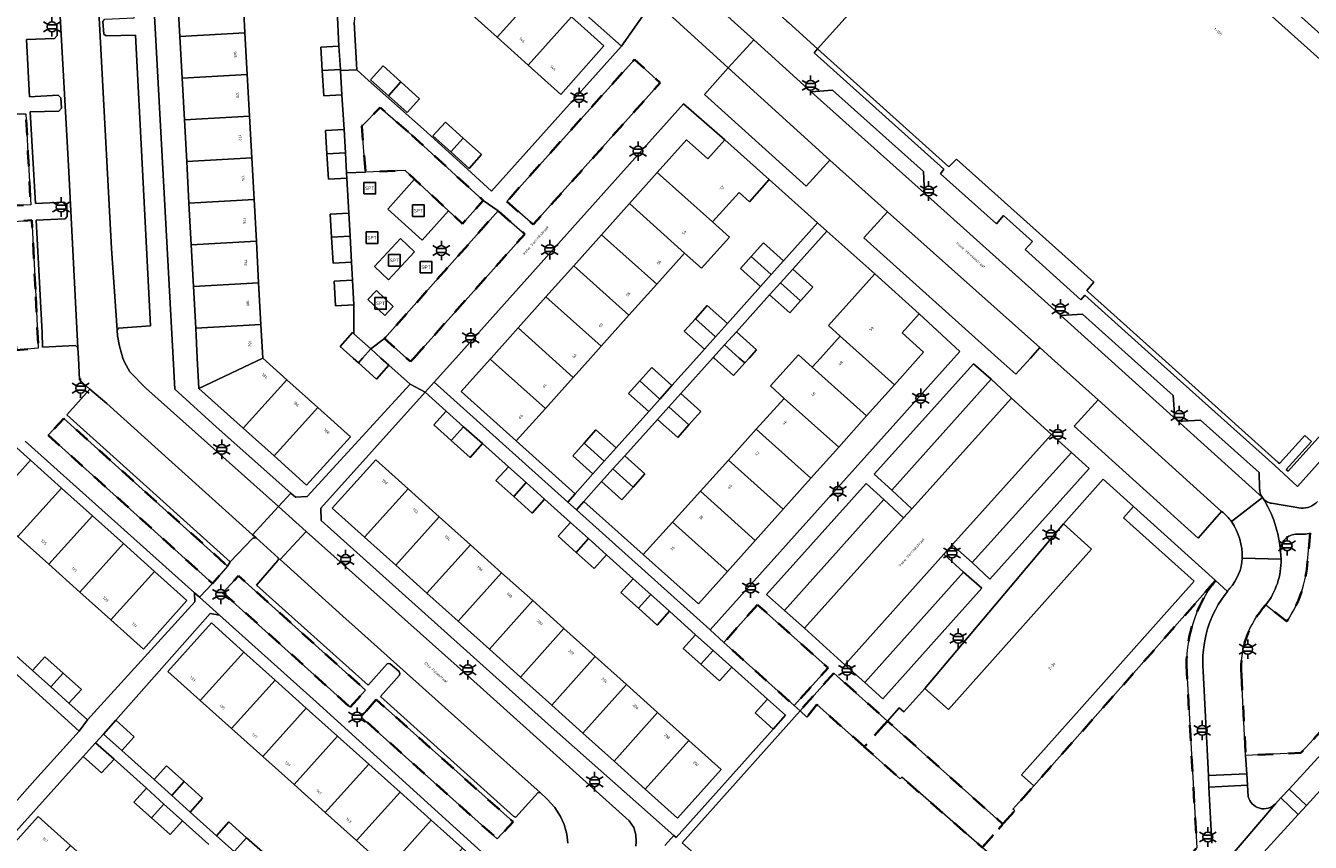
# Model space of a CAD drawing. Extents: x 105780 to 185197, y 477999 to 525027.
# Tile 112 of 562: x 106531 to 106697, y 478937 to 479043. Entities that reach past the tile are written whole.
import ezdxf
from ezdxf.enums import TextEntityAlignment as Align

# ---------------------------------------------------------------- set-up
doc = ezdxf.new("R2010")
doc.units = 0
doc.linetypes.add('XX-HIDDEN', pattern=[4, 2, -2])
for name, color, linetype, lineweight in [('B-GV-GR-HAAG_01-G', 252, 'GR-HAAG1', 13), ('B-GV-GR-MATERIAALGRENS-G', 252, 'XX-HIDDEN', 35), ('B-RO-IE-MEUBILAIR_WEGMEUBILAIR-S', 252, 'Continuous', 25), ('B-XX-KG-KADASTRAAL_BEBOUWING-G', 252, 'Continuous', 20), ('B1-WE-OG-BEBOUWING-T18', 7, 'Continuous', 18), ('B1-WE-OG-TERREIN_ERF-GV', 252, 'Continuous', 18), ('B1-WE-OG-TOPOGRAFIE-T18', 10, 'Continuous', 18), ('B1-WE-OG-WEG-GV', 7, 'Continuous', 18), ('B1-WE-VH-VERHARDING_ASFALT-GV', 252, 'Continuous', 18), ('B1-WE-VH-VERHARDING_BEDRIJFSVLOERPLAAT-GV', 252, 'Continuous', 18), ('B1-WE-VH-VERHARDING_BETONSTRAATSTEEN-GV', 252, 'Continuous', 18), ('B1-WE-VH-VERHARDING_TEGEL-GV', 252, 'Continuous', 18)]:
    doc.layers.add(name, color=color, linetype=linetype, lineweight=lineweight)
doc.styles.add('NLCS-ISO', font='NLCS-ISO.ttf')
doc.styles.add('NLCS-ISO-M200-T18', font='NLCS-ISO.ttf', dxfattribs={"height": 0.36})
doc.linetypes.add('GR-HAAG1', pattern='A,6,[176,NLCS.shx,S=0.125,R=0,X=0,Y=0],-2', length=8)

# ---------------------------------------------------------------- blocks, each defined once
blk = doc.blocks.new('B-SIE-WEG_LICHTMAST-SO')
at = {"ltscale": 0.1}
for p, q in [((-1.1, 0.63), (-2.19, 1.27)), ((0, 1.27), (0, 2.53)), ((1.1, 0.63), (2.19, 1.27)), ((-1.1, -0.63), (-2.19, -1.27)), ((0, -1.27), (0, -2.53)), ((1.1, -0.63), (2.19, -1.27))]:
    blk.add_line(p, q, dxfattribs=at)
at = {"flags": 128}
for points in [[(-1.16, 0.5), (1.16, 0.5)], [(-1.16, -0.5), (1.16, -0.5)]]:
    blk.add_lwpolyline(points, dxfattribs=at)
at = {"ltscale": 0.1}
blk.add_circle((0, 0), 1.27, dxfattribs=at)
at = {"style": 'NLCS-ISO'}
blk.add_attdef('TYPE', text='', height=1.8, dxfattribs=at).set_placement((0, 2.53), align=Align.BOTTOM_CENTER)
blk = doc.blocks.new('SIE-WEG_SPEELTOESTEL-SO')
at = {"flags": 128}
blk.add_lwpolyline([(-0.75, -0.75), (0.75, -0.75), (0.75, 0.75), (-0.75, 0.75)], close=True, dxfattribs=at)
at = {"style": 'NLCS-ISO'}
blk.add_text('SPT', height=0.45, dxfattribs=at).set_placement((0, 0), align=Align.MIDDLE_CENTER)

msp = doc.modelspace()

# ---------------------------------------------------------------- linework, layer by layer
at = {"layer": 'B-GV-GR-HAAG_01-G', "flags": 128}
for points in [[(106656.099, 478997.251), (106653.841, 478999.258), (106640.98, 478984.969), (106643.271, 478982.878)], [(106668.803, 478985.717), (106666.497, 478987.783), (106653.643, 478973.521), (106655.963, 478971.374)], [(106642.213, 478981.669), (106639.949, 478983.776), (106627.03, 478969.395), (106629.359, 478967.341)], [(106654.885, 478970.215), (106652.548, 478972.301), (106639.752, 478957.997), (106642.11, 478955.884)]]:
    msp.add_lwpolyline(points, close=True, dxfattribs=at)
at = {"layer": 'B-GV-GR-MATERIAALGRENS-G', "flags": 128}
for points in [[(106593.401, 479020.237), (106596.835, 479017.273), (106613.273, 479035.625), (106609.92, 479038.655)], [(106580.644, 479029.266), (106577.021, 479032.4), (106574.615, 479030.027), (106575.108, 479024.067), (106580.24, 479024.271), (106581.465, 479023.131), (106585.86, 479019.044), (106587.648, 479017.381), (106590.352, 479020.402)], [(106528.813, 479019.674), (106531.765, 479019.806), (106531.41, 479026.608), (106531.148, 479031.62), (106528.2, 479031.596)], [(106581.351, 479000), (106595.75, 479016.046), (106592.279, 479019.04), (106577.576, 479002.526), (106580.406, 479000), (106580.931, 478999.532)], [(106532.364, 479008.9), (106531.912, 479017.848), (106529.023, 479017.64), (106529.913, 479001.014), (106532.749, 479001.287)], [(106534.018, 478989.998), (106555.314, 478970.837), (106557.25, 478973.081), (106536.041, 478992.189)], [(106573.141, 478954.799), (106575.125, 478957.034), (106558.666, 478971.809), (106556.656, 478969.629)], [(106625.861, 478968.075), (106621.501, 478963.173), (106630.614, 478955.017), (106634.99, 478959.907)], [(106635.75, 478959.227), (106631.374, 478954.337), (106632.263, 478953.54), (106633.544, 478955.156), (106639.693, 478949.679), (106642.685, 478953.022)], [(106576.503, 478955.802), (106574.56, 478953.528), (106592.175, 478937.765), (106594.213, 478939.971)], [(106642.685, 478953.022), (106639.693, 478949.679), (106644.354, 478945.528), (106644.542, 478945.744), (106654.962, 478936.653), (106657.625, 478939.681)]]:
    msp.add_lwpolyline(points, close=True, dxfattribs=at)
for points in [[(106697.434, 478977.33), (106697.072, 478973.71)], [(106685.16, 478971.19), (106661.648, 478944.637), (106658.937, 478941.601), (106659.161, 478941.402), (106657.625, 478939.681), (106654.962, 478936.653), (106658.208, 478933.821), (106657.898, 478933.466), (106670.064, 478922.631), (106673.523, 478926.446), (106682.747, 478936.617), (106681.445, 478959.361)], [(106694.384, 478965.912), (106692.956, 478967.019), (106691.674, 478968.036)], [(106688.527, 478958.992), (106689.061, 478948.567), (106696.221, 478948.899), (106700.13, 478953.119)]]:
    msp.add_lwpolyline(points, dxfattribs=at)
for points in [[(106697.072, 478973.71, -0.1379485), (106694.384, 478965.912)], [(106681.445, 478959.361, -0.1847344), (106685.16, 478971.19)], [(106691.674, 478968.036, 0.2084284), (106688.527, 478958.992)]]:
    msp.add_lwpolyline(points, format="xyb", dxfattribs=at)
at = {"layer": 'B-XX-KG-KADASTRAAL_BEBOUWING-G', "flags": 128}
msp.add_lwpolyline([(106643.129, 479050.595), (106633.632, 479040.009), (106650.648, 479024.731), (106651.617, 479025.756), (106669.409, 479009.796), (106668.501, 479008.747), (106668.68, 479008.586), (106678.247, 479000), (106693.294, 478986.497), (106693.464, 478986.345), (106696.723, 478989.977), (106697.579, 478989.209), (106694.32, 478985.577), (106694.58, 478985.343), (106707.733, 479000), (106722.939, 479016.944), (106722.678, 479017.178), (106719.366, 479013.486), (106718.51, 479014.254), (106721.823, 479017.946), (106659.049, 479074.18)], dxfattribs=at)
for points in [[(106597.754, 479047.786), (106593.709, 479051.408), (106588.092, 479045.135), (106592.135, 479041.511)], [(106559.21, 479047.467), (106550.79, 479047.007), (106551.082, 479041.615), (106559.505, 479042.075)], [(106601.799, 479044.163), (106597.754, 479047.786), (106592.135, 479041.511), (106596.178, 479037.886)], [(106601.799, 479044.163), (106596.178, 479037.886), (106600.4, 479034.1), (106605.979, 479040.42)], [(106559.505, 479042.075), (106551.082, 479041.615), (106551.374, 479036.222), (106559.8, 479036.683)], [(106571.677, 479040.355), (106569.348, 479040.228), (106569.516, 479037.214), (106571.877, 479037.343)], [(106571.877, 479037.343), (106569.516, 479037.214), (106569.699, 479033.933), (106572.055, 479034.065), (106571.884, 479037.209)], [(106578.069, 479033.941), (106579.674, 479035.734), (106577.384, 479037.793), (106575.775, 479036.004)], [(106559.8, 479036.683), (106551.374, 479036.222), (106551.665, 479030.83), (106560.095, 479031.291)], [(106579.674, 479035.734), (106578.069, 479033.941), (106580.486, 479031.768), (106582.095, 479033.557)], [(106560.095, 479031.291), (106551.665, 479030.83), (106551.957, 479025.438), (106560.39, 479025.899)], [(106586.144, 479026.681), (106587.749, 479028.473), (106585.45, 479030.541), (106583.841, 479028.752)], [(106572.345, 479029.571), (106569.949, 479029.437), (106570.116, 479026.431), (106572.512, 479026.562)], [(106587.749, 479028.473), (106586.144, 479026.681), (106588.537, 479024.529), (106590.146, 479026.318)], [(106621.641, 479028.228), (106619.44, 479025.774), (106616.684, 479028.244), (106612.893, 479024.013), (106620.044, 479017.612), (106623.468, 479021.43), (106624.843, 479020.201), (106627.379, 479023.091)], [(106560.39, 479025.899), (106551.957, 479025.438), (106552.248, 479020.046), (106560.684, 479020.507)], [(106572.512, 479026.562), (106570.116, 479026.431), (106570.299, 479023.142), (106572.695, 479023.276), (106572.656, 479023.982)], [(106612.893, 479024.013), (106609.283, 479019.984), (106616.432, 479013.583), (106618.626, 479011.616), (106622.238, 479015.645), (106620.044, 479017.612)], [(106560.684, 479020.507), (106552.248, 479020.046), (106552.54, 479014.654), (106560.979, 479015.115)], [(106572.948, 479018.73), (106570.552, 479018.596), (106570.716, 479015.647), (106573.113, 479015.778)], [(106609.283, 479019.984), (106605.673, 479015.955), (106612.821, 479009.556), (106616.432, 479013.583)], [(106573.113, 479015.778), (106570.716, 479015.647), (106570.904, 479012.281), (106573.3, 479012.415)], [(106605.673, 479015.955), (106602.069, 479011.933), (106609.215, 479005.535), (106612.821, 479009.556)], [(106560.979, 479015.115), (106552.54, 479014.654), (106552.831, 479009.262), (106561.274, 479009.723)], [(106625.044, 479013.136), (106627.651, 479010.802), (106629.235, 479012.571), (106626.628, 479014.905)], [(106602.069, 479011.933), (106598.466, 479007.912), (106605.611, 479001.515), (106609.215, 479005.535)], [(106625.044, 479013.136), (106623.653, 479011.583), (106626.26, 479009.248), (106627.651, 479010.802)], [(106630.417, 479011.513), (106628.83, 479009.748), (106631.438, 479007.413), (106633.02, 479009.173)], [(106646.806, 479005.724), (106641.036, 479010.883), (106638.472, 479008.012), (106635.035, 479004.203), (106636.573, 479002.816), (106643.586, 478996.537), (106646.683, 479000), (106647.372, 479000.771), (106644.597, 479003.253)], [(106561.274, 479009.723), (106552.831, 479009.262), (106553.123, 479003.869), (106561.569, 479004.331)], [(106573.43, 479010.087), (106571.034, 479009.953), (106571.212, 479006.756), (106573.608, 479006.89)], [(106628.83, 479009.748), (106627.435, 479008.197), (106630.038, 479005.856), (106631.438, 479007.413)], [(106598.466, 479007.912), (106594.862, 479003.889), (106602.005, 478997.494), (106604.252, 479000), (106605.611, 479001.515)], [(106617.827, 479005.075), (106620.434, 479002.74), (106621.965, 479004.45), (106619.357, 479006.784)], [(106561.569, 479004.331), (106553.123, 479003.869), (106553.332, 479000), (106553.545, 478996.055), (106561.806, 479000)], [(106594.862, 479003.889), (106591.377, 479000), (106591.259, 478999.868), (106598.4, 478993.473), (106602.005, 478997.494)], [(106617.827, 479005.075), (106616.382, 479003.461), (106618.99, 479001.127), (106620.434, 479002.74)], [(106573.62, 479003.128), (106573.441, 479003.288), (106571.838, 479001.502), (106573.511, 479000), (106574.185, 478999.395), (106574.731, 479000), (106575.794, 479001.176)], [(106623.129, 479003.408), (106621.595, 479001.701), (106623.495, 479000), (106624.202, 478999.367), (106624.772, 479000), (106625.732, 479001.067)], [(106636.573, 479002.816), (106634.032, 479000), (106632.948, 478998.798), (106639.979, 478992.503), (106643.586, 478996.537)], [(106577.104, 479000), (106575.794, 479001.176), (106574.731, 479000), (106574.185, 478999.395), (106576.541, 478997.28), (106578.144, 478999.066)], [(106621.595, 479001.701), (106620.12, 479000.061), (106620.249, 479000), (106622.75, 478997.751), (106624.202, 478999.367), (106623.495, 479000)], [(106632.948, 478998.798), (106631.175, 479000.398), (106627.551, 478996.382), (106629.324, 478994.782), (106636.373, 478988.471), (106639.979, 478992.503)], [(106564.93, 478997.192), (106561.806, 479000), (106553.545, 478996.055), (106559.266, 478990.922)], [(106591.259, 478999.868), (106587.481, 478995.652), (106594.625, 478989.263), (106598.4, 478993.473)], [(106610.623, 478997.028), (106613.231, 478994.694), (106614.788, 478996.433), (106612.18, 478998.768)], [(106568.938, 478993.588), (106564.93, 478997.192), (106559.266, 478990.922), (106563.278, 478987.323)], [(106610.623, 478997.028), (106609.179, 478995.415), (106611.786, 478993.08), (106613.231, 478994.694)], [(106615.935, 478995.406), (106614.374, 478993.67), (106616.982, 478991.335), (106618.538, 478993.066)], [(106568.938, 478993.588), (106563.278, 478987.323), (106567.491, 478983.543), (106573.147, 478989.804)], [(106614.374, 478993.67), (106612.927, 478992.06), (106615.529, 478989.72), (106616.982, 478991.335)], [(106629.324, 478994.782), (106625.705, 478990.772), (106632.773, 478984.445), (106636.373, 478988.471)], [(106585.573, 478993.127), (106583.974, 478991.342), (106586.218, 478989.33), (106587.818, 478991.114)], [(106531.731, 478986.777), (106527.719, 478990.377), (106522.087, 478984.094), (106526.1, 478980.496)], [(106587.818, 478991.114), (106586.218, 478989.33), (106588.659, 478987.142), (106590.258, 478988.927)], [(106603.418, 478988.981), (106606.026, 478986.646), (106607.558, 478988.357), (106604.95, 478990.691)], [(106625.705, 478990.772), (106622.089, 478986.764), (106629.174, 478980.42), (106632.773, 478984.445)], [(106603.418, 478988.981), (106601.948, 478987.339), (106604.556, 478985.004), (106606.026, 478986.646)], [(106608.688, 478987.345), (106607.152, 478985.637), (106609.76, 478983.303), (106611.291, 478985.005)], [(106535.742, 478983.177), (106531.731, 478986.777), (106526.1, 478980.496), (106530.113, 478976.898)], [(106580.615, 478983.079), (106576.435, 478986.827), (106570.796, 478980.585), (106574.998, 478976.813)], [(106593.604, 478985.927), (106592.005, 478984.142), (106594.296, 478982.088), (106595.896, 478983.872)], [(106607.152, 478985.637), (106605.679, 478983.999), (106608.282, 478981.659), (106609.76, 478983.303)], [(106622.089, 478986.764), (106618.47, 478982.754), (106625.574, 478976.395), (106629.174, 478980.42)], [(106595.896, 478983.872), (106594.296, 478982.088), (106596.69, 478979.942), (106598.289, 478981.727)], [(106674.559, 478980.799), (106670.626, 478984.311), (106665.467, 478978.533), (106669.125, 478975.266), (106650.591, 478954.511), (106647.529, 478957.245), (106644.818, 478954.21), (106644.221, 478954.743), (106642.685, 478953.022), (106657.625, 478939.681), (106659.161, 478941.402), (106658.937, 478941.601), (106661.648, 478944.637), (106660.042, 478946.071), (106682.416, 478971.125), (106673.239, 478979.32)], [(106539.753, 478979.577), (106535.742, 478983.177), (106530.113, 478976.898), (106534.126, 478973.299)], [(106584.654, 478979.459), (106580.615, 478983.079), (106574.998, 478976.813), (106579.034, 478973.191)], [(106618.47, 478982.754), (106614.852, 478978.744), (106621.975, 478972.369), (106625.574, 478976.395)], [(106543.765, 478975.977), (106539.753, 478979.577), (106534.126, 478973.299), (106538.139, 478969.701)], [(106588.693, 478975.838), (106584.654, 478979.459), (106579.034, 478973.191), (106583.071, 478969.567)], [(106601.635, 478978.727), (106600.036, 478976.942), (106602.373, 478974.847), (106603.973, 478976.631)], [(106614.852, 478978.744), (106611.073, 478974.556), (106618.217, 478968.167), (106621.975, 478972.369)], [(106547.777, 478972.377), (106543.765, 478975.977), (106538.139, 478969.701), (106542.152, 478966.102)], [(106592.731, 478972.218), (106588.693, 478975.838), (106583.071, 478969.567), (106587.107, 478965.945)], [(106603.973, 478976.631), (106602.373, 478974.847), (106604.721, 478972.742), (106606.32, 478974.527)], [(106547.777, 478972.377), (106542.152, 478966.102), (106546.366, 478962.324), (106551.989, 478968.597)], [(106596.77, 478968.597), (106592.731, 478972.218), (106587.107, 478965.945), (106591.144, 478962.322)], [(106609.778, 478971.427), (106608.179, 478969.642), (106610.45, 478967.606), (106612.05, 478969.39)], [(106600.809, 478964.977), (106596.77, 478968.597), (106591.144, 478962.322), (106595.181, 478958.699)], [(106612.05, 478969.39), (106610.45, 478967.606), (106612.864, 478965.442), (106614.463, 478967.227)], [(106559.36, 478961.952), (106555.17, 478965.708), (106549.52, 478959.426), (106553.721, 478955.661)], [(106604.847, 478961.356), (106600.809, 478964.977), (106595.181, 478958.699), (106599.217, 478955.076)], [(106617.846, 478964.194), (106616.247, 478962.409), (106618.527, 478960.365), (106620.126, 478962.15)], [(106563.405, 478958.326), (106559.36, 478961.952), (106553.721, 478955.661), (106557.766, 478952.036)], [(106620.126, 478962.15), (106618.527, 478960.365), (106620.932, 478958.209), (106622.531, 478959.994)], [(106532.001, 478959.556), (106534.376, 478957.427), (106535.977, 478959.214), (106533.604, 478961.342)], [(106608.886, 478957.736), (106604.847, 478961.356), (106599.217, 478955.076), (106603.253, 478951.453)], [(106535.977, 478959.214), (106534.376, 478957.427), (106536.719, 478955.326), (106538.322, 478957.112)], [(106567.449, 478954.7), (106563.405, 478958.326), (106557.766, 478952.036), (106561.811, 478948.411)], [(106612.924, 478954.115), (106608.886, 478957.736), (106603.253, 478951.453), (106607.29, 478947.83)], [(106627.142, 478955.861), (106625.543, 478954.076), (106627.885, 478951.976), (106629.487, 478953.758)], [(106571.493, 478951.075), (106567.449, 478954.7), (106561.811, 478948.411), (106565.856, 478944.786)], [(106616.963, 478950.495), (106612.924, 478954.115), (106607.29, 478947.83), (106611.326, 478944.207)], [(106542.779, 478953.113), (106541.175, 478951.328), (106543.549, 478949.197), (106545.153, 478950.982)], [(106575.538, 478947.449), (106571.493, 478951.075), (106565.856, 478944.786), (106569.901, 478941.161)], [(106616.963, 478950.495), (106611.326, 478944.207), (106615.511, 478940.451), (106621.151, 478946.74)], [(106538.571, 478948.425), (106540.945, 478946.294), (106542.548, 478948.08), (106540.174, 478950.211)], [(106547.74, 478945.435), (106550.016, 478943.392), (106551.619, 478945.179), (106549.344, 478947.221)], [(106579.582, 478943.824), (106575.538, 478947.449), (106569.901, 478941.161), (106573.946, 478937.536)], [(106546.739, 478944.318), (106545.136, 478942.531), (106547.41, 478940.49), (106549.012, 478942.278)], [(106551.619, 478945.179), (106550.016, 478943.392), (106552.414, 478941.24), (106554.018, 478943.026)], [(106583.627, 478940.198), (106579.582, 478943.824), (106573.946, 478937.536), (106577.991, 478933.911)], [(106549.012, 478942.278), (106547.41, 478940.49), (106549.81, 478938.336), (106551.413, 478940.123)], [(106536.921, 478936.924), (106532.729, 478940.68), (106527.081, 478934.408), (106531.289, 478930.638)], [(106555.826, 478938.178), (106558.102, 478936.135), (106559.704, 478937.923), (106557.43, 478939.964)], [(106587.671, 478936.572), (106583.627, 478940.198), (106577.991, 478933.911), (106582.036, 478930.286)], [(106559.704, 478937.923), (106558.102, 478936.135), (106560.499, 478933.982), (106562.104, 478935.769)]]:
    msp.add_lwpolyline(points, close=True, dxfattribs=at)
at = {"layer": 'B1-WE-OG-TERREIN_ERF-GV', "flags": 128}
for points in [[(106720.528, 479022.39), (106698.851, 479041.805), (106659.607, 479077.091), (106657.512, 479078.92), (106627.548, 479045.488), (106629.621, 479043.617), (106629.854, 479043.406), (106633.632, 479040.009), (106633.18, 479039.498), (106650.001, 479024.421), (106649.551, 479023.852), (106656.792, 479017.354), (106657.699, 479018.45), (106661.454, 479015.094), (106660.524, 479014.03), (106667.712, 479007.53), (106668.248, 479008.124), (106677.301, 479000), (106692.824, 478986.07), (106695.764, 478983.368), (106707.641, 478996.609), (106726.199, 479017.304)], [(106608.238, 479040.358), (106585.242, 479060.774), (106573.33, 479047.692), (106573.709, 479044.502), (106573.644, 479043.422), (106573.987, 479037.316), (106575.479, 479035.923), (106582.612, 479029.606), (106588.31, 479024.423), (106591.424, 479021.591)], [(106584.049, 479048.761), (106579.855, 479052.521), (106585.471, 479058.786), (106589.664, 479055.031), (106593.709, 479051.408), (106597.754, 479047.786), (106601.799, 479044.163), (106605.979, 479040.42), (106600.4, 479034.1), (106596.178, 479037.886), (106592.135, 479041.511), (106588.092, 479045.135)], [(106579.674, 479035.734), (106582.095, 479033.557), (106580.486, 479031.768), (106578.069, 479033.941), (106575.775, 479036.004), (106577.384, 479037.793)], [(106594.862, 479003.889), (106598.466, 479007.912), (106602.069, 479011.933), (106605.673, 479015.955), (106609.283, 479019.984), (106612.893, 479024.013), (106616.684, 479028.244), (106619.44, 479025.774), (106621.641, 479028.228), (106616.283, 479032.904), (106586.81, 479000), (106584, 478996.863), (106601.313, 478981.337), (106602.258, 478982.437), (106594.625, 478989.263), (106587.481, 478995.652), (106591.259, 478999.868), (106591.377, 479000)], [(106590.146, 479026.318), (106588.537, 479024.529), (106586.144, 479026.681), (106583.841, 479028.752), (106585.45, 479030.541), (106587.749, 479028.473)], [(106617.827, 479005.075), (106619.357, 479006.784), (106621.965, 479004.45), (106626.26, 479009.248), (106623.653, 479011.583), (106625.044, 479013.136), (106626.628, 479014.905), (106629.235, 479012.571), (106633.638, 479017.488), (106627.379, 479023.091), (106624.843, 479020.201), (106623.468, 479021.43), (106620.044, 479017.612), (106622.238, 479015.645), (106618.626, 479011.616), (106616.432, 479013.583), (106612.821, 479009.556), (106609.215, 479005.535), (106605.611, 479001.515), (106604.252, 479000), (106602.005, 478997.494), (106598.4, 478993.473), (106594.625, 478989.263), (106602.258, 478982.437), (106604.556, 478985.004), (106601.948, 478987.339), (106603.418, 478988.981), (106604.95, 478990.691), (106607.558, 478988.357), (106611.786, 478993.08), (106609.179, 478995.415), (106610.623, 478997.028), (106612.18, 478998.768), (106614.788, 478996.433), (106617.981, 479000), (106618.99, 479001.127), (106616.382, 479003.461)], [(106629.324, 478994.782), (106627.551, 478996.382), (106631.175, 479000.398), (106632.948, 478998.798), (106634.032, 479000), (106636.573, 479002.816), (106635.035, 479004.203), (106638.472, 479008.012), (106641.036, 479010.883), (106634.83, 479016.421), (106630.417, 479011.513), (106633.02, 479009.173), (106631.438, 479007.413), (106630.038, 479005.856), (106627.435, 479008.197), (106623.129, 479003.408), (106625.732, 479001.067), (106624.772, 479000), (106624.202, 478999.367), (106622.75, 478997.751), (106620.249, 479000), (106620.12, 479000.061), (106615.935, 478995.406), (106618.538, 478993.066), (106616.982, 478991.335), (106615.529, 478989.72), (106612.927, 478992.06), (106608.688, 478987.345), (106611.291, 478985.005), (106609.76, 478983.303), (106608.282, 478981.659), (106605.679, 478983.999), (106603.376, 478981.437), (106611.073, 478974.556), (106614.852, 478978.744), (106618.47, 478982.754), (106622.089, 478986.764), (106625.705, 478990.772)], [(106651.29, 479000), (106652.061, 479000.858), (106646.806, 479005.724), (106644.597, 479003.253), (106647.372, 479000.771), (106646.683, 479000), (106643.586, 478996.537), (106639.979, 478992.503), (106636.373, 478988.471), (106632.773, 478984.445), (106629.174, 478980.42), (106625.574, 478976.395), (106621.975, 478972.369), (106618.217, 478968.167), (106611.073, 478974.556), (106603.376, 478981.437), (106602.433, 478980.333), (106619.692, 478964.855), (106619.72, 478964.83)], [(106600.036, 478976.942), (106601.635, 478978.727), (106598.289, 478981.727), (106596.69, 478979.942), (106594.296, 478982.088), (106592.005, 478984.142), (106593.604, 478985.927), (106590.258, 478988.927), (106588.659, 478987.142), (106586.218, 478989.33), (106583.974, 478991.342), (106585.573, 478993.127), (106582.82, 478995.595), (106569.325, 478980.558), (106569.378, 478978.973), (106599.127, 478952.272), (106615.033, 478938.215), (106615.322, 478937.96), (106627.885, 478951.976), (106625.543, 478954.076), (106627.142, 478955.861), (106622.531, 478959.994), (106620.932, 478958.209), (106618.527, 478960.365), (106616.247, 478962.409), (106617.846, 478964.194), (106614.463, 478967.227), (106612.864, 478965.442), (106610.45, 478967.606), (106608.179, 478969.642), (106609.778, 478971.427), (106606.32, 478974.527), (106604.721, 478972.742), (106602.373, 478974.847)], [(106612.924, 478954.115), (106616.963, 478950.495), (106621.151, 478946.74), (106615.511, 478940.451), (106611.326, 478944.207), (106607.29, 478947.83), (106603.253, 478951.453), (106599.217, 478955.076), (106595.181, 478958.699), (106591.144, 478962.322), (106587.107, 478965.945), (106583.071, 478969.567), (106579.034, 478973.191), (106574.998, 478976.813), (106570.796, 478980.585), (106576.435, 478986.827), (106580.615, 478983.079), (106584.654, 478979.459), (106588.693, 478975.838), (106592.731, 478972.218), (106596.77, 478968.597), (106600.809, 478964.977), (106604.847, 478961.356), (106608.886, 478957.736)], [(106685.16, 478971.19), (106674.559, 478980.799), (106673.239, 478979.32), (106682.416, 478971.125), (106660.042, 478946.071), (106661.648, 478944.637)], [(106669.125, 478975.266), (106665.467, 478978.533), (106647.529, 478957.245), (106650.591, 478954.511)], [(106549.52, 478959.426), (106555.17, 478965.708), (106559.36, 478961.952), (106563.405, 478958.326), (106567.449, 478954.7), (106571.493, 478951.075), (106575.538, 478947.449), (106579.582, 478943.824), (106583.627, 478940.198), (106587.671, 478936.572), (106591.867, 478932.811), (106586.225, 478926.532), (106582.036, 478930.286), (106577.991, 478933.911), (106573.946, 478937.536), (106569.901, 478941.161), (106565.856, 478944.786), (106561.811, 478948.411), (106557.766, 478952.036), (106553.721, 478955.661)], [(106654.962, 478936.653), (106644.542, 478945.744), (106644.354, 478945.528), (106639.693, 478949.679), (106633.544, 478955.156), (106632.263, 478953.54), (106631.374, 478954.337), (106616.097, 478937.268), (106649.771, 478907.23), (106652.669, 478904.412), (106653.262, 478903.875), (106653.442, 478903.884), (106665.47, 478917.486), (106668.308, 478920.694), (106670.064, 478922.631), (106657.898, 478933.466), (106658.208, 478933.821)], [(106557.155, 478918.797), (106561.202, 478915.171), (106565.249, 478911.546), (106569.449, 478907.783), (106563.801, 478901.511), (106559.617, 478905.26), (106555.57, 478908.885), (106551.523, 478912.511), (106547.477, 478916.136), (106543.429, 478919.762), (106539.383, 478923.387), (106535.336, 478927.013), (106531.289, 478930.638), (106527.081, 478934.408), (106532.729, 478940.68), (106536.921, 478936.924), (106540.968, 478933.299), (106545.015, 478929.673), (106547.09, 478931.989), (106551.136, 478928.364), (106549.061, 478926.048), (106553.109, 478922.422)]]:
    msp.add_lwpolyline(points, close=True, dxfattribs=at)
for points in [[(106659.049, 479074.18), (106721.823, 479017.946), (106718.51, 479014.254), (106719.366, 479013.486), (106722.678, 479017.178), (106722.939, 479016.944), (106707.733, 479000), (106694.58, 478985.343), (106694.32, 478985.577), (106697.579, 478989.209), (106696.723, 478989.977), (106693.464, 478986.345), (106693.294, 478986.497), (106678.247, 479000), (106668.68, 479008.586), (106668.501, 479008.747), (106669.409, 479009.796), (106651.617, 479025.756), (106650.648, 479024.731), (106633.632, 479040.009), (106643.129, 479050.595)], [(106547.084, 479056.974), (106550.211, 479000), (106550.434, 478995.952), (106555.764, 478991.082), (106565.426, 478982.528), (106566.035, 478981.989), (106567.555, 478982.063), (106580.876, 478996.613), (106578.144, 478999.066), (106576.541, 478997.28), (106574.185, 478999.395), (106573.511, 479000), (106571.838, 479001.502), (106573.441, 479003.288), (106573.62, 479003.128), (106573.608, 479006.89), (106571.212, 479006.756), (106571.034, 479009.953), (106573.43, 479010.087), (106573.3, 479012.415), (106570.904, 479012.281), (106570.716, 479015.647), (106570.552, 479018.596), (106572.948, 479018.73), (106572.695, 479023.276), (106570.299, 479023.142), (106570.116, 479026.431), (106569.949, 479029.437), (106572.345, 479029.571), (106572.055, 479034.065), (106569.699, 479033.933), (106569.516, 479037.214), (106569.348, 479040.228), (106571.677, 479040.355), (106571.422, 479045.004)], [(106559.21, 479047.467), (106559.505, 479042.075), (106559.8, 479036.683), (106560.095, 479031.291), (106560.39, 479025.899), (106560.684, 479020.507), (106560.979, 479015.115), (106561.274, 479009.723), (106561.569, 479004.331), (106561.806, 479000), (106564.93, 478997.192), (106568.938, 478993.588), (106573.147, 478989.804), (106567.491, 478983.543), (106563.278, 478987.323), (106559.266, 478990.922), (106553.545, 478996.055), (106553.332, 479000), (106553.123, 479003.869), (106552.831, 479009.262), (106552.54, 479014.654), (106552.248, 479020.046), (106551.957, 479025.438), (106551.665, 479030.83), (106551.374, 479036.222), (106551.082, 479041.615), (106550.79, 479047.007)], [(106527.719, 478990.377), (106531.731, 478986.777), (106535.742, 478983.177), (106539.753, 478979.577), (106543.765, 478975.977), (106547.777, 478972.377), (106551.989, 478968.597), (106546.366, 478962.324), (106542.152, 478966.102), (106538.139, 478969.701), (106534.126, 478973.299), (106530.113, 478976.898)], [(106528.638, 478962.56), (106532.001, 478959.556), (106533.604, 478961.342), (106535.977, 478959.214), (106538.322, 478957.112), (106536.719, 478955.326), (106539.115, 478953.178), (106553.011, 478968.455), (106552.977, 478969.624), (106531.029, 478989.237)], [(106524.067, 478936.096), (106532.289, 478945.355), (106538.058, 478951.709), (106514.906, 478972.681)], [(106591.543, 478934.815), (106569.142, 478955.13), (106556.199, 478966.705), (106554.993, 478966.917), (106542.779, 478953.113), (106545.153, 478950.982), (106543.549, 478949.197), (106547.74, 478945.435), (106549.344, 478947.221), (106551.619, 478945.179), (106554.018, 478943.026), (106552.414, 478941.24), (106555.826, 478938.178), (106557.43, 478939.964), (106559.704, 478937.923), (106562.104, 478935.769)], [(106554.825, 478937.061), (106551.413, 478940.123), (106549.81, 478938.336), (106547.41, 478940.49), (106545.136, 478942.531), (106546.739, 478944.318), (106542.548, 478948.08), (106540.945, 478946.294), (106538.571, 478948.425), (106526.021, 478934.523)]]:
    msp.add_lwpolyline(points, dxfattribs=at)
at = {"layer": 'B1-WE-OG-WEG-GV', "flags": 128}
msp.add_lwpolyline([(106706.531, 478952.565), (106696.937, 478942.07), (106695.881, 478940.914), (106690.519, 478935.048)], dxfattribs=at)
at = {"layer": 'B1-WE-VH-VERHARDING_ASFALT-GV', "flags": 128}
msp.add_lwpolyline([(106540.261, 479050.561), (106539.921, 479056.907), (106539.889, 479058.278), (106539.885, 479058.475), (106534.82, 479058.122), (106536.647, 479024.921), (106537.872, 479001.322), (106537.941, 479000), (106538.086, 478997.194), (106539.419, 478995.967), (106541.603, 478994.094), (106550.052, 478986.501), (106560.487, 478977.122), (106563.828, 478980.779), (106546.68, 478996.111), (106544.617, 478998.22), (106543.911, 478999.45), (106543.702, 479000), (106543.246, 479001.537), (106542.997, 479002.861), (106542.945, 479003.616), (106542.211, 479014.174)], close=True, dxfattribs=at)
for points in [[(106647.48, 479021.335), (106632.819, 479034.468), (106625.377, 479041.2), (106622.064, 479037.545), (106635.207, 479025.595), (106642.679, 479018.911), (106662.435, 479001.359), (106663.943, 479000), (106669.961, 478994.574), (106685.956, 478980.131)], [(106687.22, 478978.833), (106691.241, 478981.941), (106671.242, 479000), (106665.133, 479005.513), (106647.48, 479021.335)], [(106610.098, 478936.816), (106610.146, 478937.367), (106610.129, 478938.284), (106609.852, 478939.231), (106609.239, 478940.105), (106586.959, 478960.135), (106567.423, 478977.561), (106564.052, 478973.915), (106572.19, 478966.583), (106573.766, 478965.163), (106588.722, 478951.803), (106597.73, 478943.757), (106598.628, 478942.92), (106599.64, 478941.812), (106600.335, 478940.652), (106600.814, 478939.633), (106601.194, 478938.36), (106601.319, 478937.208)], [(106693.649, 478973.961), (106688.63, 478974.101)], [(106683.541, 478959.474), (106684.238, 478945.962), (106689.207, 478946.206), (106689.061, 478948.567), (106688.527, 478958.992)], [(106701.693, 478951.83), (106694.701, 478944.181), (106696.937, 478942.07), (106706.531, 478952.565)], [(106689.3, 478944.701), (106684.315, 478944.461), (106684.689, 478937.208)], [(106689.389, 478943.269), (106689.3, 478944.701)], [(106690.519, 478935.048), (106695.881, 478940.914), (106693.616, 478943.096), (106692.94, 478942.302), (106682.25, 478929.854)], [(106682.25, 478929.854), (106692.94, 478942.302)]]:
    msp.add_lwpolyline(points, dxfattribs=at)
at = {"layer": 'B1-WE-VH-VERHARDING_ASFALT-GV'}
for points in [[(106685.956, 478980.131, -0.0710361), (106687.22, 478978.833)], [(106688.63, 478974.101, -0.1655793), (106687.02, 478970.201)], [(106691.674, 478968.036, 0.1707937), (106693.649, 478973.961)], [(106686.692, 478969.8, 0.1889581), (106683.541, 478959.474)], [(106687.02, 478970.201, 0.0096429), (106686.692, 478969.8)], [(106688.527, 478958.992, -0.2084284), (106691.674, 478968.036)], [(106692.94, 478942.302, -0.5929796), (106689.389, 478943.269)]]:
    msp.add_lwpolyline(points, format="xyb", dxfattribs=at)
at = {"layer": 'B1-WE-VH-VERHARDING_BEDRIJFSVLOERPLAAT-GV', "flags": 128}
for points in [[(106689.207, 478946.206), (106684.238, 478945.962), (106684.315, 478944.461), (106689.3, 478944.701)], [(106694.701, 478944.181), (106693.616, 478943.096), (106695.881, 478940.914), (106696.937, 478942.07)]]:
    msp.add_lwpolyline(points, close=True, dxfattribs=at)
at = {"layer": 'B1-WE-VH-VERHARDING_BETONSTRAATSTEEN-GV', "flags": 128}
for points in [[(106535.135, 479043.204), (106535.196, 479041.733), (106534.862, 479041.361), (106531.211, 479041.239), (106531.629, 479033.8), (106535.333, 479034.022), (106535.646, 479033.685), (106535.74, 479032.334), (106535.406, 479031.961), (106531.715, 479031.857), (106532.005, 479026.646), (106532.374, 479020.006), (106536.071, 479020.179), (106536.421, 479019.884), (106536.488, 479018.314), (106536.239, 479018.016), (106532.481, 479017.859), (106532.952, 479008.938), (106533.252, 479003.241), (106533.312, 479001.416), (106537.56, 479001.599), (106537.872, 479001.322), (106536.647, 479024.921), (106534.82, 479058.122)], [(106679.854, 478992.782), (106679.668, 478995.152), (106674.267, 479000), (106667.949, 479005.67), (106665.133, 479005.513), (106671.242, 479000), (106691.241, 478981.941)], [(106683.229, 478991.951), (106680.872, 478991.814)], [(106690.855, 478983.157), (106690.798, 478985.183), (106683.229, 478991.951)], [(106691.241, 478981.941), (106687.22, 478978.833)], [(106688.63, 478974.101), (106693.649, 478973.961), (106693.564, 478974.93)]]:
    msp.add_lwpolyline(points, dxfattribs=at)
for points in [[(106545.321, 479041.776), (106541.541, 479041.677), (106541.214, 479041.895), (106541.094, 479043.55), (106541.354, 479043.84), (106545.139, 479044.027), (106544.373, 479058.193), (106540.221, 479058.074), (106539.889, 479058.278), (106539.921, 479056.907), (106540.261, 479050.561), (106542.211, 479014.174), (106542.945, 479003.616), (106543.149, 479003.862), (106547.282, 479004.147), (106546.229, 479024.362)], [(106615.772, 479049.86), (106612.436, 479046.319), (106622.064, 479037.545), (106625.377, 479041.2)], [(106622.064, 479037.545), (106618.995, 479034.095), (106632.163, 479022.244), (106635.207, 479025.595)], [(106632.819, 479034.468), (106647.48, 479021.335), (106647.335, 479024.147), (106635.585, 479034.664)], [(106642.679, 479018.911), (106639.639, 479015.575), (106656.999, 479000), (106659.314, 478997.923), (106661.2, 479000), (106662.435, 479001.359)], [(106658.765, 478994.823), (106656.099, 478997.251), (106643.271, 478982.878), (106645.858, 478980.502)], [(106550.052, 478986.501), (106541.603, 478994.094), (106539.419, 478995.967), (106536.46, 478992.664), (106542.447, 478987.234), (106557.607, 478973.628), (106560.468, 478976.625), (106560.634, 478976.721), (106560.948, 478976.707), (106560.487, 478977.122)], [(106663.932, 478990.119), (106658.765, 478994.823), (106645.858, 478980.502), (106644.781, 478979.331), (106631.941, 478965.019), (106637.183, 478960.307), (106649.989, 478974.622), (106651.046, 478975.822)], [(106669.961, 478994.574), (106666.854, 478991.188), (106682.918, 478976.677), (106685.956, 478980.131)], [(106666.497, 478987.783), (106663.932, 478990.119), (106651.046, 478975.822), (106653.643, 478973.521)], [(106567.423, 478977.561), (106563.828, 478980.779), (106560.487, 478977.122), (106560.948, 478976.707), (106563.79, 478974.151), (106563.86, 478974.021), (106564.052, 478973.915)], [(106644.781, 478979.331), (106642.213, 478981.669), (106629.359, 478967.341), (106631.941, 478965.019)], [(106573.766, 478965.163), (106572.19, 478966.583), (106564.052, 478973.915), (106563.86, 478974.021), (106563.774, 478973.781), (106560.988, 478970.601), (106575.449, 478957.653), (106577.926, 478960.417), (106578.114, 478960.454), (106578.313, 478960.422), (106579.473, 478959.41), (106579.551, 478959.184), (106579.491, 478958.952), (106577.057, 478956.214), (106594.335, 478940.685), (106594.559, 478940.574), (106597.439, 478943.712), (106597.73, 478943.757), (106588.722, 478951.803)], [(106652.548, 478972.301), (106649.989, 478974.622), (106637.183, 478960.307), (106639.752, 478957.997)]]:
    msp.add_lwpolyline(points, close=True, dxfattribs=at)
at = {"layer": 'B1-WE-VH-VERHARDING_BETONSTRAATSTEEN-GV'}
for points in [[(106680.872, 478991.814, -0.4773431), (106679.854, 478992.782)], [(106691.241, 478981.941, -0.1561759), (106690.855, 478983.157)], [(106693.564, 478974.93, 0.1270766), (106691.241, 478981.941)], [(106687.22, 478978.833, -0.155965), (106688.63, 478974.101)]]:
    msp.add_lwpolyline(points, format="xyb", dxfattribs=at)
at = {"layer": 'B1-WE-VH-VERHARDING_TEGEL-GV', "flags": 128}
for points in [[(106585.242, 479060.774), (106608.238, 479040.358), (106612.436, 479046.319)], [(106541.094, 479043.55), (106541.214, 479041.895), (106541.541, 479041.677), (106545.321, 479041.776), (106546.229, 479024.362), (106547.282, 479004.147), (106543.149, 479003.862), (106542.945, 479003.616), (106542.997, 479002.861), (106543.246, 479001.537), (106543.702, 479000), (106543.911, 478999.45), (106544.617, 478998.22), (106546.68, 478996.111), (106563.828, 478980.779), (106565.426, 478982.528), (106555.764, 478991.082), (106550.434, 478995.952), (106550.211, 479000), (106547.084, 479056.974)], [(106615.772, 479049.86), (106625.377, 479041.2), (106632.819, 479034.468), (106635.585, 479034.664), (106647.335, 479024.147), (106647.48, 479021.335), (106665.133, 479005.513), (106667.949, 479005.67), (106674.267, 479000), (106679.668, 478995.152), (106679.854, 478992.782)], [(106685.956, 478980.131), (106682.918, 478976.677), (106666.854, 478991.188), (106669.961, 478994.574), (106663.943, 479000), (106662.435, 479001.359), (106661.2, 479000), (106659.314, 478997.923), (106656.999, 479000), (106639.639, 479015.575), (106642.679, 479018.911), (106635.207, 479025.595), (106632.163, 479022.244), (106618.995, 479034.095), (106622.064, 479037.545), (106612.436, 479046.319), (106608.238, 479040.358), (106591.424, 479021.591), (106588.31, 479024.423), (106582.612, 479029.606), (106575.479, 479035.923), (106573.987, 479037.316), (106571.884, 479037.209), (106572.055, 479034.065), (106572.345, 479029.571), (106572.512, 479026.562), (106572.656, 479023.982), (106575.108, 479024.067), (106574.615, 479030.027), (106577.021, 479032.4), (106580.644, 479029.266), (106590.352, 479020.402), (106592.279, 479019.04), (106595.75, 479016.046), (106581.351, 479000), (106580.931, 478999.532), (106580.406, 479000), (106577.576, 479002.526), (106575.794, 479001.176), (106577.104, 479000), (106578.144, 478999.066), (106580.876, 478996.613), (106582.82, 478995.595), (106584, 478996.863), (106586.81, 479000), (106616.283, 479032.904), (106621.641, 479028.228)], [(106571.422, 479045.004), (106571.677, 479040.355), (106571.877, 479037.343), (106571.884, 479037.209), (106573.987, 479037.316), (106573.644, 479043.422)], [(106729.524, 479017.613), (106727.914, 479019.105), (106726.199, 479017.304), (106707.641, 478996.609), (106695.764, 478983.368), (106692.824, 478986.07), (106677.301, 479000), (106668.248, 479008.124), (106667.712, 479007.53), (106660.524, 479014.03), (106661.454, 479015.094), (106657.699, 479018.45), (106656.792, 479017.354), (106649.551, 479023.852), (106650.001, 479024.421), (106633.18, 479039.498), (106633.632, 479040.009), (106629.854, 479043.406)], [(106531.029, 478989.237), (106552.977, 478969.624), (106553.598, 478969.062), (106555.314, 478970.837), (106534.018, 478989.998), (106536.041, 478992.189), (106557.25, 478973.081), (106557.607, 478973.628), (106542.447, 478987.234), (106536.46, 478992.664), (106539.419, 478995.967), (106538.086, 478997.194), (106537.941, 479000), (106537.872, 479001.322), (106537.56, 479001.599), (106533.312, 479001.416), (106533.252, 479003.241), (106532.952, 479008.938), (106532.481, 479017.859), (106536.239, 479018.016), (106536.488, 479018.314), (106536.421, 479019.884), (106536.071, 479020.179), (106532.374, 479020.006), (106532.005, 479026.646), (106531.715, 479031.857), (106535.406, 479031.961), (106535.74, 479032.334), (106535.646, 479033.685), (106535.333, 479034.022), (106531.629, 479033.8), (106531.211, 479041.239), (106534.862, 479041.361), (106535.196, 479041.733), (106535.135, 479043.204)], [(106621.641, 479028.228), (106627.379, 479023.091), (106633.638, 479017.488), (106634.83, 479016.421), (106641.036, 479010.883), (106646.806, 479005.724), (106652.061, 479000.858), (106651.29, 479000), (106619.72, 478964.83), (106621.501, 478963.173), (106625.861, 478968.075), (106634.99, 478959.907), (106630.614, 478955.017), (106631.374, 478954.337), (106635.75, 478959.227), (106642.685, 478953.022), (106644.221, 478954.743), (106644.818, 478954.21), (106647.529, 478957.245), (106665.467, 478978.533), (106670.626, 478984.311), (106674.559, 478980.799), (106685.16, 478971.19), (106686.692, 478969.8)], [(106616.097, 478937.268), (106631.374, 478954.337), (106630.614, 478955.017), (106621.501, 478963.173), (106619.72, 478964.83), (106619.692, 478964.855), (106602.433, 478980.333), (106601.313, 478981.337), (106584, 478996.863), (106582.82, 478995.595), (106585.573, 478993.127), (106587.818, 478991.114), (106590.258, 478988.927), (106593.604, 478985.927), (106595.896, 478983.872), (106598.289, 478981.727), (106601.635, 478978.727), (106603.973, 478976.631), (106606.32, 478974.527), (106609.778, 478971.427), (106612.05, 478969.39), (106614.463, 478967.227), (106617.846, 478964.194), (106620.126, 478962.15), (106622.531, 478959.994), (106627.142, 478955.861), (106629.487, 478953.758), (106627.885, 478951.976), (106615.322, 478937.96), (106615.033, 478938.215), (106613.875, 478936.916)], [(106613.875, 478936.916), (106615.033, 478938.215), (106599.127, 478952.272), (106569.378, 478978.973), (106569.325, 478980.558), (106582.82, 478995.595), (106580.876, 478996.613), (106567.555, 478982.063), (106566.035, 478981.989), (106565.426, 478982.528), (106563.828, 478980.779), (106567.423, 478977.561), (106586.959, 478960.135), (106609.239, 478940.105), (106609.852, 478939.231), (106610.129, 478938.284), (106610.146, 478937.367), (106610.098, 478936.816)], [(106680.872, 478991.814), (106683.229, 478991.951), (106690.798, 478985.183), (106690.855, 478983.157)], [(106692.431, 478981.197), (106696.22, 478980.58)], [(106696.22, 478980.58), (106692.431, 478981.197)], [(106697.072, 478973.71), (106697.434, 478977.33)], [(106601.319, 478937.208), (106601.194, 478938.36), (106600.814, 478939.633), (106600.335, 478940.652), (106599.64, 478941.812), (106598.628, 478942.92), (106597.73, 478943.757), (106597.439, 478943.712), (106594.559, 478940.574), (106594.335, 478940.685), (106577.057, 478956.214), (106579.491, 478958.952), (106579.551, 478959.184), (106579.473, 478959.41), (106578.313, 478960.422), (106578.114, 478960.454), (106577.926, 478960.417), (106575.449, 478957.653), (106560.988, 478970.601), (106563.774, 478973.781), (106563.86, 478974.021), (106563.79, 478974.151), (106560.948, 478976.707), (106560.634, 478976.721), (106560.468, 478976.625), (106557.607, 478973.628), (106557.25, 478973.081), (106555.314, 478970.837), (106553.598, 478969.062), (106556.199, 478966.705), (106569.142, 478955.13), (106591.543, 478934.815)], [(106693.564, 478974.93), (106693.649, 478973.961)], [(106514.906, 478972.681), (106538.058, 478951.709), (106539.115, 478953.178), (106536.719, 478955.326), (106534.376, 478957.427), (106532.001, 478959.556), (106528.638, 478962.56)], [(106686.692, 478969.8), (106685.16, 478971.19)], [(106691.674, 478968.036), (106692.956, 478967.019), (106694.384, 478965.912)], [(106681.445, 478959.361), (106682.747, 478936.617), (106673.523, 478926.446), (106670.064, 478922.631), (106668.308, 478920.694), (106669.934, 478919.226), (106684.519, 478935.309)], [(106684.689, 478937.208), (106684.315, 478944.461), (106684.238, 478945.962), (106683.541, 478959.474)], [(106700.13, 478953.119), (106696.221, 478948.899), (106689.061, 478948.567), (106689.207, 478946.206), (106689.3, 478944.701), (106689.389, 478943.269)], [(106558.102, 478936.135), (106555.826, 478938.178), (106552.414, 478941.24), (106550.016, 478943.392), (106547.74, 478945.435), (106543.549, 478949.197), (106541.175, 478951.328), (106540.174, 478950.211), (106542.548, 478948.08), (106546.739, 478944.318), (106549.012, 478942.278), (106551.413, 478940.123), (106554.825, 478937.061)], [(106692.94, 478942.302), (106693.616, 478943.096), (106694.701, 478944.181), (106701.693, 478951.83)]]:
    msp.add_lwpolyline(points, dxfattribs=at)
for points in [[(106593.401, 479020.237), (106609.92, 479038.655), (106613.273, 479035.625), (106596.835, 479017.273)], [(106528.813, 479019.674), (106528.2, 479031.596), (106531.148, 479031.62), (106531.41, 479026.608), (106531.765, 479019.806)], [(106581.465, 479023.131), (106580.24, 479024.271), (106575.108, 479024.067), (106572.656, 479023.982), (106572.695, 479023.276), (106572.948, 479018.73), (106573.113, 479015.778), (106573.3, 479012.415), (106573.43, 479010.087), (106573.608, 479006.89), (106573.62, 479003.128), (106575.794, 479001.176), (106577.576, 479002.526), (106592.279, 479019.04), (106590.352, 479020.402), (106587.648, 479017.381), (106585.86, 479019.044), (106582.464, 479015.255), (106577.995, 479019.258)], [(106581.465, 479023.131), (106577.995, 479019.258), (106582.464, 479015.255), (106585.86, 479019.044)], [(106532.364, 479008.9), (106532.749, 479001.287), (106529.913, 479001.014), (106529.023, 479017.64), (106531.912, 479017.848)], [(106620.12, 479000.061), (106621.595, 479001.701), (106623.129, 479003.408), (106627.435, 479008.197), (106628.83, 479009.748), (106630.417, 479011.513), (106634.83, 479016.421), (106633.638, 479017.488), (106629.235, 479012.571), (106627.651, 479010.802), (106626.26, 479009.248), (106621.965, 479004.45), (106620.434, 479002.74), (106618.99, 479001.127), (106617.981, 479000), (106614.788, 478996.433), (106613.231, 478994.694), (106611.786, 478993.08), (106607.558, 478988.357), (106606.026, 478986.646), (106604.556, 478985.004), (106602.258, 478982.437), (106601.313, 478981.337), (106602.433, 478980.333), (106603.376, 478981.437), (106605.679, 478983.999), (106607.152, 478985.637), (106608.688, 478987.345), (106612.927, 478992.06), (106614.374, 478993.67), (106615.935, 478995.406)], [(106578.105, 479010.136), (106576.276, 479011.839), (106579.644, 479015.457), (106581.474, 479013.754)], [(106578.105, 479010.136), (106581.474, 479013.754), (106579.644, 479015.457), (106576.276, 479011.839)], [(106578.709, 479006.675), (106577.616, 479005.51), (106575.427, 479007.562), (106576.52, 479008.727)], [(106578.709, 479006.675), (106576.52, 479008.727), (106575.427, 479007.562), (106577.616, 479005.51)], [(106642.213, 478981.669), (106644.781, 478979.331), (106645.858, 478980.502), (106643.271, 478982.878), (106640.98, 478984.969), (106653.841, 478999.258), (106656.099, 478997.251), (106658.765, 478994.823), (106663.932, 478990.119), (106666.497, 478987.783), (106668.803, 478985.717), (106655.963, 478971.374), (106653.643, 478973.521), (106651.046, 478975.822), (106649.989, 478974.622), (106652.548, 478972.301), (106654.885, 478970.215), (106642.11, 478955.884), (106639.752, 478957.997), (106637.183, 478960.307), (106631.941, 478965.019), (106629.359, 478967.341), (106627.03, 478969.395), (106639.949, 478983.776)], [(106573.141, 478954.799), (106556.656, 478969.629), (106558.666, 478971.809), (106575.125, 478957.034)], [(106541.175, 478951.328), (106542.779, 478953.113), (106554.993, 478966.917), (106556.199, 478966.705), (106553.598, 478969.062), (106552.977, 478969.624), (106553.011, 478968.455), (106539.115, 478953.178), (106538.058, 478951.709), (106532.289, 478945.355), (106524.067, 478936.096), (106523.443, 478935.402), (106526.184, 478932.932), (106526.021, 478934.523), (106538.571, 478948.425), (106540.174, 478950.211)], [(106576.503, 478955.802), (106594.213, 478939.971), (106592.175, 478937.765), (106574.56, 478953.528)]]:
    msp.add_lwpolyline(points, close=True, dxfattribs=at)
at = {"layer": 'B1-WE-VH-VERHARDING_TEGEL-GV'}
for points in [[(106679.854, 478992.782, 0.4773431), (106680.872, 478991.814)], [(106690.855, 478983.157, 0.1561759), (106691.241, 478981.941)], [(106691.241, 478981.941, 0.2182779), (106692.431, 478981.197)], [(106692.431, 478981.197, -0.2182779), (106691.241, 478981.941)], [(106691.241, 478981.941, -0.1270766), (106693.564, 478974.93)], [(106696.22, 478980.58, 0.2300731), (106698.353, 478981.413)], [(106698.353, 478981.413, -0.2300731), (106696.22, 478980.58)], [(106687.22, 478978.833, 0.0710361), (106685.956, 478980.131)], [(106688.63, 478974.101, 0.155965), (106687.22, 478978.833)], [(106693.564, 478974.93, -0.4365782), (106695.721, 478977.196)], [(106695.721, 478977.196, 0.4365782), (106693.564, 478974.93)], [(106695.721, 478977.196, 0.0747675), (106697.434, 478977.33)], [(106697.434, 478977.33, -0.0747675), (106695.721, 478977.196)], [(106687.02, 478970.201, 0.1655793), (106688.63, 478974.101)], [(106693.649, 478973.961, -0.1707937), (106691.674, 478968.036)], [(106694.384, 478965.912, 0.1379485), (106697.072, 478973.71)], [(106685.16, 478971.19, 0.1847344), (106681.445, 478959.361)], [(106683.541, 478959.474, -0.1889581), (106686.692, 478969.8)], [(106686.692, 478969.8, -0.0096429), (106687.02, 478970.201)], [(106689.389, 478943.269, 0.5929796), (106692.94, 478942.302)]]:
    msp.add_lwpolyline(points, format="xyb", dxfattribs=at)

# ---------------------------------------------------------------- block references
at = {"layer": 'B-RO-IE-MEUBILAIR_WEGMEUBILAIR-S', "xscale": 0.5, "yscale": 0.5, "zscale": 0.5}
for p in [(106534.511, 479042.861), (106632.733, 479035.288), (106602.761, 479033.699), (106610.398, 479026.773), (106648.022, 479021.623), (106535.7, 479019.535), (106584.934, 479013.911), (106598.962, 479014.028), (106665.078, 479006.371), (106588.728, 479002.608), (106538.225, 478996.1), (106646.996, 478994.791), (106680.464, 478992.562), (106664.737, 478990.135), (106556.503, 478988.183), (106636.279, 478982.729), (106663.865, 478977.146), (106694.43, 478975.697), (106651.038, 478974.776), (106572.532, 478973.927), (106556.381, 478969.417), (106624.969, 478970.229), (106651.843, 478963.719), (106689.331, 478962.314), (106588.356, 478959.651), (106637.453, 478959.589), (106574.016, 478953.526), (106683.437, 478951.814), (106604.768, 478945.159), (106684.164, 478938.019)]:
    msp.add_blockref('B-SIE-WEG_LICHTMAST-SO', p, dxfattribs=at)
at = {"layer": 'B-RO-IE-MEUBILAIR_WEGMEUBILAIR-S'}
for p in [(106575.662, 479021.977), (106581.962, 479019.065), (106575.964, 479015.575), (106578.854, 479012.631), (106582.943, 479011.758), (106577.054, 479007.069)]:
    msp.add_blockref('SIE-WEG_SPEELTOESTEL-SO', p, dxfattribs=at)

# ---------------------------------------------------------------- texts
at = {"layer": 'B1-WE-OG-BEBOUWING-T18', "style": 'NLCS-ISO-M200-T18'}
for s, rotation, p in [('1-195', 318.1, (106685.494, 479042.233)), ('146', 318.2, (106595.389, 479041.144)), ('168', 273.1, (106558.251, 479039.283)), ('144', 318.2, (106599.406, 479037.542)), ('170', 273.1, (106558.538, 479034.035)), ('172', 273.1, (106558.84, 479028.51)), ('174', 273.1, (106559.265, 479023.268)), ('52', 48.4, (106621.258, 479022.021)), ('176', 273.1, (106559.428, 479017.736)), ('54', 48.3, (106616.369, 479016.245)), ('178', 273.1, (106559.584, 479012.341)), ('56', 48.3, (106613.112, 479012.395)), ('58', 48.4, (106609.116, 479008.251)), ('180', 273.1, (106559.871, 479007.093)), ('60', 48.4, (106605.562, 479004.253)), ('50', 47.8, (106640.624, 479003.778)), ('182', 273.1, (106560.158, 479001.844)), ('62', 48.3, (106602.155, 479000.254)), ('48', 47.8, (106636.627, 478999.336)), ('184', 318.2, (106562.076, 478997.674)), ('64', 48.3, (106598.305, 478996.404)), ('46', 47.8, (106633.073, 478995.338)), ('186', 318.2, (106566.136, 478994.039)), ('66', 48.4, (106595.198, 478992.408)), ('44', 47.8, (106629.371, 478991.636)), ('188', 318.2, (106570.079, 478990.508)), ('42', 47.8, (106625.817, 478987.638)), ('190', 318.2, (106577.606, 478983.976)), ('40', 47.8, (106622.264, 478983.345)), ('192', 318.2, (106581.562, 478980.225)), ('38', 47.8, (106618.563, 478979.347)), ('194', 318.2, (106585.725, 478976.706)), ('125', 318.2, (106533.456, 478976.162)), ('36', 47.8, (106614.861, 478975.349)), ('127', 318.2, (106537.4, 478972.631)), ('196', 318.2, (106589.913, 478972.747)), ('129', 318.2, (106541.472, 478968.776)), ('198', 318.2, (106593.741, 478969.319)), ('131', 318.2, (106545.183, 478965.452)), ('200', 318.2, (106597.684, 478965.788)), ('202', 318.2, (106601.756, 478961.933)), ('2-34', 48.8, (106663.969, 478960.144)), ('133', 318.2, (106552.734, 478958.481)), ('204', 318.2, (106606.035, 478958.31)), ('206', 318.2, (106610.083, 478954.894)), ('135', 318.2, (106556.574, 478954.834)), ('137', 318.2, (106560.75, 478951.095)), ('208', 318.2, (106614.155, 478951.039)), ('139', 318.2, (106565.029, 478947.471)), ('210', 318.2, (106617.878, 478947.496)), ('141', 318.2, (106569.089, 478943.836)), ('143', 318.2, (106572.929, 478940.189)), ('167', 318.2, (106533.63, 478937.668))]:
    msp.add_text(s, height=0.36, rotation=rotation, dxfattribs=at).set_placement(p, align=Align.MIDDLE)
at = {"layer": 'B1-WE-OG-TOPOGRAFIE-T18', "style": 'NLCS-ISO-M200-T18'}
for s, rotation, p in [('Irene Vorrinkstraat', 48.4, (106597.133, 479015.23)), ('Irene Vorrinkstraat', 318.4, (106653.479, 479013.336)), ('Irene Vorrinkstraat', 48.2, (106645.798, 478974.856)), ('Etta Palmstraat', 318.1, (106584.253, 478959.302))]:
    msp.add_text(s, height=0.36, rotation=rotation, dxfattribs=at).set_placement(p, align=Align.MIDDLE)

doc.saveas('drawing.dxf')
